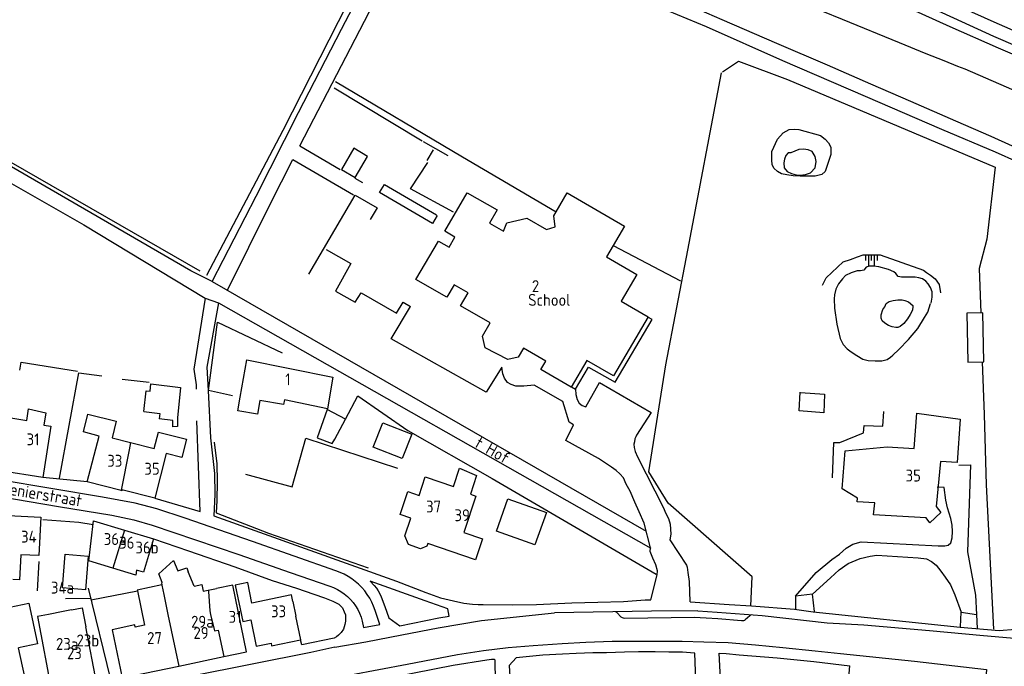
# Model space of a CAD drawing. Header units: metres. Extents: x 226218 to 240385, y 439369 to 449677.
# Tile 259 of 353: x 236286 to 236493, y 444989 to 445125. Entities that reach past the tile are written whole.
import ezdxf

# ---------------------------------------------------------------- set-up
doc = ezdxf.new("R2010")
doc.units = ezdxf.units.M
doc.header["$MEASUREMENT"] = 0
for name, color, linetype in [('DAKRAND', 4, 'Continuous'), ('DAKRAND-BYG', 4, 'Continuous'), ('FUNKTIEAAND', 253, 'Continuous'), ('HEG', 253, 'Continuous'), ('HEK', 253, 'Continuous'), ('HOOFDGEBOUW', 4, 'Continuous'), ('HUISNUMMER', 253, 'Continuous'), ('KANTVERH', 253, 'Continuous'), ('KANTWATER', 153, 'Continuous'), ('KNTONVERHARD', 253, 'Continuous'), ('MUUR', 253, 'Continuous'), ('OVLIJNOBJ', 253, 'Continuous'), ('RASTER', 253, 'Continuous'), ('STRAATNAAM', 253, 'Continuous'), ('TALUD', 253, 'Continuous'), ('TUSSENMUUR', 253, 'Continuous')]:
    doc.layers.add(name, color=color, linetype=linetype)
doc.styles.get("Standard").update_dxf_attribs({"font": 'iso.shx'})

# ---------------------------------------------------------------- blocks, each defined once
blk = doc.blocks.new('TA', base_point=(75009.5, 300012))
for p, q in [((75009.5, 300012.5), (75010, 300012.5)), ((75009.5, 300012.25), (75010.5, 300012.25)), ((75009.5, 300012), (75010, 300012)), ((75009.5, 300011.75), (75010.5, 300011.75)), ((75009.5, 300011.5), (75010, 300011.5))]:
    blk.add_line(p, q)

msp = doc.modelspace()

# ---------------------------------------------------------------- linework, layer by layer
at = {"layer": 'DAKRAND'}
for p, q in [((236411.23, 445077.53), (236409.82, 445075.09)), ((236326.11, 445005.06), (236327.84, 445005.42)), ((236284.42, 445001.52), (236288.36, 445002.34)), ((236288.36, 445002.34), (236290.18, 444993.84)), ((236343.9, 445002.69), (236344.52, 444999.63))]:
    msp.add_line(p, q, dxfattribs=at)
for points in [[(236399.2, 445084.54), (236401.52, 445088.55), (236413.57, 445081.58), (236411.23, 445077.53)], [(236397.18, 445080.86), (236399.02, 445081.43), (236398.71, 445083.7), (236399.2, 445084.54)], [(236336.92, 445044.94), (236336.42, 445042.05), (236332.34, 445042.75), (236332.84, 445045.64)], [(236462.55, 445024.38), (236459.36, 445026.36), (236459.98, 445034.34), (236468.78, 445035.23), (236474.43, 445034.82), (236475.05, 445042.25), (236484.15, 445040.99), (236483.53, 445031.94)], [(236316.4, 445006.7), (236315.7, 445008.52), (236318.81, 445011.32), (236319.73, 445009.16), (236321.59, 445009.79), (236321.88, 445008.96)], [(236316.34, 445006.19), (236311.18, 445005.11), (236311.22, 445004.92)], [(236323.13, 445005.91), (236324.76, 445006.25), (236325.05, 445004.84), (236326.11, 445005.06)], [(236311.22, 445004.92), (236312.73, 444997.71), (236310.74, 444997.29)], [(236297.38, 445000.92), (236299.62, 445001.35), (236300.36, 444997.39)]]:
    msp.add_lwpolyline(points, dxfattribs=at)
at = {"layer": 'DAKRAND-BYG'}
msp.add_line((236352.67, 445036.83), (236354.92, 445041.01), dxfattribs=at)
for points in [[(236356.96, 445091.78), (236359.59, 445096.23), (236356.71, 445097.93), (236354.08, 445093.48), (236356.96, 445091.78)], [(236489.12, 445053.05), (236488.89, 445063.34), (236485.54, 445063.27), (236485.76, 445052.98), (236489.12, 445053.05)], [(236312.58, 445042.6), (236313.07, 445046.99), (236313.92, 445046.92), (236314.05, 445048.46), (236320.3, 445047.68), (236319.67, 445041.28), (236319.67, 445039.44), (236318.63, 445039.41), (236318.66, 445040.7), (236315.78, 445041.06)], [(236312.58, 445042.6), (236315.92, 445042.18), (236315.78, 445041.06)], [(236354.92, 445041.01), (236351.06, 445043.04), (236348.99, 445037.06), (236352.17, 445035.92), (236352.67, 445036.83)], [(236366.86, 445032.72), (236360.78, 445035.11), (236362.8, 445040.25), (236368.88, 445037.86), (236366.86, 445032.72)], [(236394.76, 445014.6), (236386.66, 445017.47), (236389.08, 445024.27), (236397.17, 445021.4), (236394.76, 445014.6)], [(236300.89, 445012.25), (236300.31, 445005.16), (236295.48, 445005.55), (236296.06, 445012.64), (236300.89, 445012.25)]]:
    msp.add_lwpolyline(points, dxfattribs=at)
at = {"layer": 'HEG'}
for p, q in [((236279.27, 445098.08), (236324.32, 445072.2)), ((236308.01, 445049.43), (236313.66, 445048.76)), ((236489.16, 445041.97), (236489.62, 445027.21))]:
    msp.add_line(p, q, dxfattribs=at)
for points in [[(236294.84, 445028.58), (236298.89, 445050.77), (236303.75, 445050.12)], [(236333.96, 445029.43), (236343.74, 445026.82), (236346.6, 445037.05), (236365.86, 445030.73)], [(236327.32, 445036.16), (236327.91, 445031.64), (236327.99, 445027.91), (236327.93, 445023.89), (236327.78, 445021.31), (236338.79, 445017.05), (236359.69, 445009.78)]]:
    msp.add_lwpolyline(points, dxfattribs=at)
at = {"layer": 'HEK'}
msp.add_line((236489.62, 445027.21), (236491.17, 444996.89), dxfattribs=at)
for points in [[(236440.15, 445001.77), (236440.42, 445007.88), (236422.73, 445023.34), (236418.68, 445029.96), (236422.27, 445052.41), (236426.87, 445076.54), (236433.94, 445113.78)], [(236331.2, 445045.9), (236326.16, 445047), (236328.01, 445061.38), (236341.64, 445054.92)], [(236286.52, 445051.34), (236286.76, 445053.02), (236298.65, 445051.07)]]:
    msp.add_lwpolyline(points, dxfattribs=at)
at = {"layer": 'HOOFDGEBOUW'}
for p, q in [((236483.53, 445031.94), (236479.97, 445032.14)), ((236307.79, 445026), (236300.68, 445027.84)), ((236308.48, 445017.69), (236314.61, 445015.85)), ((236323.13, 445005.91), (236321.88, 445008.96)), ((236292.51, 445000), (236290.21, 444999.57)), ((236295.63, 445000.59), (236292.51, 445000)), ((236297.38, 445000.92), (236295.63, 445000.59)), ((236302.65, 444985.35), (236300.36, 444997.39)), ((236290.18, 444993.84), (236286.24, 444993)), ((236319.9, 444989.13), (236329.38, 444991.11))]:
    msp.add_line(p, q, dxfattribs=at)
for points in [[(236418.54, 445062.52), (236411.26, 445050.13), (236405.68, 445053.35), (236402.4, 445047.76), (236396.01, 445051.46), (236397.03, 445053.2), (236392.33, 445055.92), (236391.22, 445054.03), (236389.05, 445053.53), (236384.29, 445056), (236383.71, 445058.48), (236385.35, 445061.26), (236379.15, 445064.84), (236380.73, 445067.55), (236377.78, 445069.26), (236376.22, 445066.62), (236369.76, 445070.35), (236374.51, 445078.42), (236376.72, 445077.15), (236377.96, 445079.26), (236375.8, 445080.51), (236380.55, 445088.59), (236386.83, 445084.96), (236385.2, 445082.19), (236388.16, 445080.48), (236388.84, 445082.25), (236393.08, 445083.23), (236397.18, 445080.86)], [(236409.82, 445075.09), (236416.18, 445071.41), (236412.88, 445065.79), (236418.54, 445062.52)], [(236332.84, 445045.64), (236334.18, 445053.45), (236352.3, 445049.84), (236351.15, 445043.16), (236342.1, 445045.1), (236341.9, 445044.09), (236336.92, 445044.94)], [(236293.05, 445039.53), (236291.32, 445028.72), (236282.43, 445030.15), (236284.22, 445041.33), (236287.96, 445040.73), (236288.35, 445043.18), (236291.95, 445042.36), (236291.54, 445039.77), (236293.05, 445039.53)], [(236300.68, 445027.84), (236303.17, 445037.47), (236299.86, 445038.32), (236300.82, 445042.08), (236306.77, 445040.56), (236305.88, 445037.08), (236309.79, 445036.08)], [(236309.79, 445036.08), (236314.71, 445034.82), (236315.61, 445038.3), (236321.54, 445036.78), (236320.56, 445032.96), (236317.25, 445033.8), (236314.87, 445024.39)], [(236383.71, 445015.86), (236382.25, 445011.45), (236372.24, 445014.91), (236372.06, 445014.36), (236370.7, 445013.79), (236368.19, 445014.66), (236367.43, 445016.49), (236368.67, 445020.23), (236366.45, 445021), (236368.05, 445025.82), (236370.41, 445025), (236371.7, 445028.91), (236377.66, 445026.84), (236378.94, 445030.7), (236382.51, 445029.15), (236381.22, 445025.23), (236382.33, 445024.84), (236379.8, 445017.22), (236383.71, 445015.86)], [(236479.97, 445032.14), (236479.08, 445022.69), (236480.05, 445021.42), (236477.76, 445019.23), (236476.96, 445020.28), (236465.93, 445020.9), (236466.17, 445023.41), (236462.48, 445023.61), (236462.55, 445024.38)], [(236314.87, 445024.39), (236307.97, 445026.18), (236307.92, 445025.96), (236307.79, 445026)], [(236283.52, 445010.9), (236284.02, 445020.77), (236290.91, 445020.43), (236290.5, 445012.35), (236286.68, 445012.54), (236286.42, 445007.24), (236285.04, 445007.31)], [(236306.08, 445009.7), (236300.97, 445011.23), (236302, 445019.64), (236308.48, 445017.69)], [(236314.61, 445015.85), (236312.5, 445008.83), (236311.02, 445009.28), (236310.89, 445008.25), (236306.08, 445009.7)], [(236316.4, 445006.7), (236316.25, 445006.64), (236316.34, 445006.19)], [(236329.38, 444991.11), (236334.17, 444992.11), (236331.24, 445006.13), (236327.84, 445005.42)], [(236343.9, 445002.69), (236343.61, 445004.08), (236335.26, 445002.38), (236334.39, 445006.66), (236331.79, 445006.13), (236333.35, 444998.48), (236335.07, 444998.84), (236336.2, 444993.29), (236339.32, 444993.93), (236339.42, 444993.42), (236345.51, 444994.66)], [(236290.21, 444999.57), (236293.24, 444983.57), (236302.65, 444985.35)], [(236310.74, 444997.29), (236310.64, 444997.77), (236305.89, 444996.77), (236308, 444986.65), (236319.9, 444989.13)], [(236345.51, 444994.66), (236345.53, 444994.67), (236344.52, 444999.63)], [(236275.14, 444988.28), (236276.92, 444979.92), (236288.51, 444982.4), (236286.24, 444993)]]:
    msp.add_lwpolyline(points, dxfattribs=at)
at = {"layer": 'KANTVERH'}
for p, q in [((236485.08, 445114.61), (236510.72, 445103.49)), ((236352.55, 445110.66), (236371.05, 445099.52)), ((236364.51, 445057.91), (236368.63, 445064.71)), ((236300.68, 445027.84), (236291.32, 445028.72)), ((236412.91, 444999.42), (236411.97, 445000.36)), ((236439.9, 444999.68), (236438.94, 444998.84)), ((236428.21, 444999.32), (236413.67, 444999.16)), ((236438.2, 444998.65), (236433.23, 444999.08)), ((236347.65, 444991.95), (236322.64, 444987.01)), ((236352.7, 444993.13), (236347.65, 444991.95))]:
    msp.add_line(p, q, dxfattribs=at)
for points in [[(236326.9, 445069.96), (236336.19, 445087.86), (236345.07, 445105.47), (236354.14, 445122.92), (236361.41, 445136.99), (236367.32, 445148.4), (236329.87, 445164.29), (236330.72, 445166.12), (236370.51, 445149.3), (236379.4, 445145.55), (236389.04, 445141.4)], [(236398.78, 445166.1), (236409.85, 445161.05), (236422.5, 445155.55), (236437.79, 445148.84), (236453.86, 445141.69), (236467.25, 445135.39), (236479.81, 445129.68), (236491.22, 445124.48), (236503.67, 445119.03), (236515.78, 445113.72), (236524.91, 445109.97), (236533.64, 445105.97), (236559.44, 445094.89)], [(236397.81, 445163.75), (236408.3, 445158.82), (236423.19, 445152.37), (236438.92, 445145.41), (236455.83, 445137.71), (236473.55, 445129.6), (236491.16, 445121.5), (236506.24, 445114.94), (236515.75, 445110.9)], [(236403.63, 445158.94), (236414.9, 445154.03), (236425.71, 445149.23), (236439.06, 445143.13), (236448.83, 445138.67), (236458.41, 445134.27), (236470.96, 445128.52), (236481.97, 445123.52), (236492.14, 445119.01), (236504.55, 445113.71), (236513.77, 445109.89)], [(236345.38, 445098.47), (236370.57, 445147.09), (236371.58, 445146.68)], [(236394.45, 445139.06), (236397.41, 445137.79), (236414.52, 445130.34), (236430.75, 445123.48), (236446.82, 445116.37), (236464.19, 445108.87), (236480.22, 445101.96), (236491.48, 445097.2), (236505.57, 445090.9), (236518.97, 445085.14), (236530.18, 445080.24), (236541.29, 445075.53), (236552.51, 445070.58), (236562.28, 445066.28), (236562.97, 445065.98)], [(236435.21, 445134.92), (236442.8, 445131.84), (236459.32, 445125.03), (236471.33, 445120.17), (236476.94, 445117.87), (236480.71, 445116.36), (236483.59, 445115.16), (236485.08, 445114.61)], [(236429.24, 445127.05), (236434.03, 445125.01), (236445.54, 445120), (236456.16, 445115.45), (236465.29, 445111.49), (236473.68, 445107.79), (236483.15, 445103.69), (236490.55, 445100.49), (236499.58, 445096.43), (236508.46, 445092.58), (236516.59, 445089.08), (236523.44, 445086.27), (236531.38, 445082.72), (236542.69, 445077.87), (236555.49, 445072.31), (236564.23, 445068.56)], [(236330.17, 445068.08), (236339.13, 445086.2), (236343.89, 445095.55), (236356.61, 445088.14)], [(236377.66, 445084.49), (236368.63, 445089.39), (236372.23, 445094.95)], [(236374.23, 445083.81), (236373.23, 445082.12), (236362.07, 445088.62), (236363.12, 445090.35), (236374.08, 445083.91)], [(236350.86, 445076.68), (236356.07, 445073.73), (236352.87, 445067.88), (236356.98, 445065.58), (236358.23, 445067.56), (236365.67, 445063.27), (236367.06, 445065.6), (236368.63, 445064.71)], [(236325.48, 445066.41), (236323.08, 445051.54), (236323.55, 445048.25), (236323.58, 445047.31)], [(236328.26, 445065.42), (236325.82, 445051.93), (236326.11, 445047), (236326.6, 445037.1), (236327.38, 445029.57), (236327.48, 445025.2), (236327.29, 445020.67), (236365.63, 445006.97), (236371.8, 445004.57), (236374.92, 445003.47), (236377.61, 445002.86), (236379.79, 445002.36), (236381.63, 445002.11), (236382.82, 445002.1), (236383.86, 445002.05), (236389.97, 445001.98), (236395.09, 445002.06), (236402.55, 445002.44), (236407.96, 445002.57), (236413.38, 445002.7), (236417.95, 445003.03), (236419.14, 445003.03)], [(236403.28, 445047.29), (236406.03, 445051.96), (236411.64, 445048.81), (236419.38, 445061.96), (236418.52, 445062.46)], [(236419.14, 445003.03), (236420.45, 445008.29), (236420.5, 445009.14), (236420.16, 445010.43), (236419.57, 445011.82), (236418.98, 445013.22), (236419.08, 445013.96), (236417.7, 445019.13), (236416.67, 445021.57), (236415.78, 445023.56), (236414.79, 445025.85), (236413.95, 445027.34), (236413.36, 445028.69), (236412.62, 445029.53), (236411.83, 445030.23), (236410.88, 445030.93), (236408.11, 445032.73), (236401.26, 445036.53), (236402.86, 445039.8), (236401.97, 445040.4), (236400.59, 445044.72), (236394.59, 445048.17), (236392.45, 445047.93), (236390.76, 445047.94), (236389.77, 445048.29), (236388.98, 445048.69), (236388.33, 445049.63), (236388.04, 445050.53), (236387.89, 445051.42), (236387.8, 445051.97), (236384.5, 445046.66), (236364.51, 445057.91)], [(236352.93, 445009.12), (236335.37, 445015.28), (236321.22, 445020.2), (236315.29, 445022.15), (236310.71, 445023.34), (236303.85, 445024.59), (236282.11, 445028.27), (236265.19, 445031.06), (236262.29, 445031.84), (236256.48, 445033.31), (236250.22, 445035.37), (236244.68, 445037.58), (236239.77, 445039.91), (236220.22, 445050.21)], [(236402.42, 445047.81), (236403.28, 445047.29), (236403.38, 445046.16), (236403.67, 445045.16), (236404.07, 445044.37), (236404.66, 445043.87), (236405.46, 445043.57), (236408.3, 445048.68), (236419.17, 445042.43), (236416.12, 445037.62), (236415.97, 445037.32), (236415.77, 445036.88), (236415.67, 445036.28), (236415.57, 445035.73), (236415.61, 445035.04), (236415.81, 445034.24), (236416.35, 445033.1), (236421.79, 445022.35)], [(236218.61, 445047.07), (236234.8, 445038.6), (236240.09, 445035.88), (236246.36, 445033.19), (236251.94, 445031.13), (236256.27, 445029.76), (236261.62, 445028.45), (236272.78, 445026.34), (236294.61, 445022.66), (236305.84, 445020.81), (236310.46, 445019.83), (236314.3, 445018.76), (236332.55, 445012.56), (236343.32, 445008.81), (236351.62, 445005.92)], [(236314.87, 445024.39), (236324.42, 445021.58), (236323.69, 445040.69)], [(236483.87, 445031.35), (236486.3, 445031.39), (236485.7, 445013.11), (236487.36, 445004.01), (236487.55, 444999.95)], [(236449.5, 445003.83), (236453.89, 445008.78), (236457.18, 445011.51), (236458.77, 445012.65), (236460.17, 445013.88), (236461.56, 445014.77), (236463.3, 445015.22), (236479.49, 445014.37), (236480.14, 445014.37), (236480.93, 445014.41), (236481.58, 445014.56), (236482.18, 445015.06), (236482.43, 445016.1), (236482.53, 445017.39), (236482.44, 445018.73), (236482.14, 445020.17), (236481.5, 445022.36), (236481.11, 445024), (236480.77, 445026.64), (236479.28, 445026.69)], [(236421.79, 445022.35), (236422.08, 445021.7), (236422.43, 445020.91), (236422.82, 445020.16), (236423.17, 445018.97), (236423.26, 445017.87), (236423.31, 445016.83), (236423.11, 445015.69), (236426.62, 445010.36), (236426.77, 445009.91), (236426.91, 445008.77), (236427.2, 445006.88), (236427.29, 445002.61)], [(236427.39, 445002.61), (236435.58, 445002.09), (236440.25, 445001.82), (236449.3, 445001.1), (236453.27, 445000.54), (236484.11, 444997.31), (236492.36, 444996.59), (236495.74, 444996.88), (236501.64, 444996.32), (236512.47, 444995.34), (236517.24, 444994.97), (236520.17, 444995.06), (236522.66, 444995.35), (236525.54, 444995.99), (236527.98, 444996.78), (236530.22, 444997.77), (236532.76, 444999.1), (236535.45, 445000.98), (236537.64, 445002.76), (236541.23, 445006.92), (236544.22, 445010.79), (236550.3, 445020.44)], [(236291.36, 445019.96), (236298.91, 445019.4), (236301.9, 445018.85)], [(236314.61, 445015.85), (236321.96, 445013.38), (236331.68, 445009.99), (236339.53, 445007.14), (236344.66, 445005.53), (236348.32, 445004.21), (236350.54, 445003.47), (236352.31, 445002.78), (236353.54, 445002.16), (236354.32, 445001.35), (236354.7, 445000.55), (236354.93, 444999.9), (236354.97, 444999.15), (236354.96, 444998.55), (236354.84, 444997.86), (236354.52, 444996.87), (236354.06, 444996.18), (236353.5, 444995.65), (236353.05, 444995.26), (236352.54, 444995.02), (236345.76, 444993.6), (236345.51, 444994.66)], [(236453.08, 445004.22), (236456.87, 445007.68), (236458.71, 445009.37), (236460.6, 445010.7), (236463.09, 445011.74), (236465.23, 445012.23), (236466.62, 445012.42), (236475.31, 445011.9), (236477.05, 445011.64), (236478.14, 445011.09), (236479.08, 445010.3), (236480.07, 445009.1), (236481.01, 445007.81), (236482.1, 445006.21), (236482.99, 445004.12), (236484.37, 445000.44)], [(236361.15, 445000.84), (236360.84, 445001.72), (236360.46, 445002.57), (236360.03, 445003.4), (236359.53, 445004.19), (236358.98, 445004.94), (236358.37, 445005.64), (236357.71, 445006.31), (236357.01, 445006.92), (236356.27, 445007.47), (236355.48, 445007.98), (236354.66, 445008.42), (236353.81, 445008.8), (236352.93, 445009.12)], [(236351.62, 445005.92), (236352.44, 445005.62), (236353.23, 445005.25), (236353.98, 445004.81), (236354.7, 445004.31), (236355.37, 445003.76), (236355.99, 445003.14), (236356.56, 445002.48), (236357.07, 445001.77), (236357.52, 445001.03), (236357.9, 445000.24), (236358.22, 444999.43), (236358.46, 444998.59)], [(236362.42, 445003.69), (236363.2, 445001.64), (236364.04, 444999.3), (236366.39, 444997.6), (236374.56, 444999.24), (236376.76, 444999.61), (236376.46, 445001.19), (236371.72, 445002.82), (236360.15, 445006.99), (236360.99, 445006.05)], [(236360.99, 445006.05), (236361.43, 445005.51), (236361.82, 445004.93), (236362.15, 445004.33), (236362.42, 445003.69)], [(236453.52, 445000.59), (236453.08, 445004.22), (236449.5, 445003.83), (236449.54, 445001.1)], [(236352.7, 444993.13), (236359.25, 444994.23), (236366.8, 444995.68), (236374.44, 444997.18), (236383.51, 444998.74), (236398.85, 445000.35)], [(236358.46, 444998.59), (236358.7, 444997.25), (236362.14, 444997.9), (236361.15, 445000.84)], [(236429.02, 445000.71), (236419.24, 445000.65), (236398.85, 445000.35)], [(236411.97, 445000.36), (236411.86, 445000.46), (236411.73, 445000.54)], [(236429.02, 445000.71), (236433.05, 445000.45), (236442.54, 444999.73), (236456.19, 444998.24), (236463.89, 444997.77), (236477.7, 444996.64), (236489.03, 444995.56), (236511.68, 444993.6), (236515.25, 444993.29), (236518.93, 444993.13), (236521.11, 444993.22), (236523.25, 444993.46), (236524.89, 444993.71), (236526.09, 444994.1), (236527.68, 444994.69), (236528.82, 444995.09), (236530.02, 444995.58), (236530.91, 444995.92), (236532.1, 444996.42), (236533.25, 444997.06), (236534.39, 444997.8), (236535.84, 444998.74), (236537.28, 444999.83), (236537.48, 445000)], [(236440.29, 444999.9), (236440.08, 444999.81), (236439.9, 444999.68)], [(236484.18, 444997.41), (236484.37, 445000.44), (236487.56, 444999.95), (236487.69, 444997.05)], [(236413.67, 444999.16), (236413.4, 444999.19), (236413.14, 444999.28), (236412.91, 444999.42)], [(236433.23, 444999.08), (236430.72, 444999.22), (236428.21, 444999.32)], [(236438.94, 444998.84), (236438.78, 444998.73), (236438.6, 444998.66), (236438.4, 444998.63), (236438.2, 444998.65)], [(236355.99, 444987.28), (236367.92, 444989.53), (236378.46, 444991.58), (236383.93, 444992.41), (236389.1, 444993.04), (236394.37, 444993.47), (236400.48, 444993.9), (236405.45, 444994.18), (236411.02, 444994.36), (236415.89, 444994.35), (236421, 444994.38), (236425.72, 444994.37), (236430.24, 444994.25), (236435.36, 444994.09), (236441.12, 444993.57), (236446.89, 444993.01), (236453.69, 444992.34), (236459.01, 444991.78), (236474.5, 444990.19), (236489.65, 444988.4), (236489.17, 444982.38)], [(236428.7, 444980.32), (236428.91, 444980.35), (236428.51, 444988.07), (236428.34, 444991.86), (236427.43, 444991.93), (236425.78, 444992.03), (236422.93, 444992.08), (236420, 444992.11), (236416.56, 444992.11), (236413.57, 444992.05), (236409.78, 444991.93), (236406.9, 444991.9), (236403.46, 444991.78), (236400.58, 444991.63), (236396.44, 444991.43), (236390.83, 444990.83), (236389.32, 444989.26), (236390.02, 444977.82)], [(236429.42, 444969.19), (236434.69, 444969.34), (236433.45, 444991.82), (236434.94, 444991.74), (236437.7, 444991.52), (236445.65, 444990.83), (236453.37, 444990.06), (236460.97, 444989.2)], [(236384.63, 444990.35), (236377.54, 444989.27), (236365.07, 444986.82), (236359.36, 444985.55), (236340.37, 444981.79)], [(236387.98, 444953.13), (236387.72, 444961.17), (236386.44, 444985.96), (236386.39, 444990.34), (236386.27, 444990.49), (236386.04, 444990.52), (236385.6, 444990.49), (236384.63, 444990.35)]]:
    msp.add_lwpolyline(points, dxfattribs=at)
at = {"layer": 'KANTWATER'}
for points in [[(236453.87, 445095.13), (236453.67, 445096.23), (236453.03, 445097.22), (236452.18, 445097.62), (236451.24, 445097.72), (236450.2, 445097.68), (236448.56, 445096.99), (236448.16, 445096.94), (236448.01, 445096.94), (236447.51, 445096.4), (236447.21, 445095.65), (236447.06, 445094.86), (236447.15, 445093.81), (236447.75, 445093.07), (236448.69, 445092.66), (236449.68, 445092.36), (236450.43, 445092.31), (236451.62, 445092.41), (236452.67, 445092.8), (236453.66, 445093.79), (236453.87, 445095.13)], [(236478.02, 445065.35), (236478.22, 445066.64), (236478.22, 445067.73), (236477.88, 445068.68), (236477.43, 445069.47), (236476.94, 445070.02), (236476.24, 445070.52), (236475.45, 445070.72), (236474.7, 445070.82), (236474.06, 445070.88), (236472.77, 445070.88), (236471.77, 445070.88), (236471.08, 445070.98), (236470.58, 445071.63), (236470.19, 445071.98), (236469.05, 445072.43), (236467.01, 445073.03), (236465.97, 445073.14), (236465.02, 445073.14), (236464.38, 445072.94), (236463.88, 445072.35), (236463.18, 445072.2), (236462.49, 445072.15), (236461.24, 445071.76), (236460, 445071.17), (236459.4, 445070.47), (236458.55, 445069.43), (236458, 445068.29), (236457.75, 445067.1), (236457.65, 445066.26), (236457.74, 445064.32), (236458.23, 445060.94)], [(236474.19, 445064.91), (236474.19, 445064.71), (236474.14, 445063.92), (236473.59, 445063.03), (236473.04, 445062.09), (236472.29, 445061.14), (236471.54, 445060.5), (236471.05, 445060.3), (236470.6, 445060.3), (236469.85, 445060.41), (236469.06, 445060.71), (236468.27, 445061.16), (236467.77, 445061.65), (236467.52, 445062.2), (236467.53, 445062.9), (236467.88, 445064.04), (236468.28, 445064.58), (236468.58, 445065.28), (236469.22, 445065.72), (236470.02, 445065.92), (236471.01, 445066.07), (236471.91, 445066.06), (236472.5, 445065.96), (236473.3, 445065.66), (236474.19, 445064.91)], [(236458.23, 445060.94), (236458.92, 445057.96), (236459.56, 445056.71), (236460.4, 445055.77), (236461.24, 445055.17), (236462.38, 445054.37), (236463.67, 445053.62), (236464.81, 445053.32), (236466.25, 445053.26), (236467.64, 445053.26), (236468.79, 445053.55), (236469.48, 445054.05), (236469.98, 445054.44), (236471.23, 445055.63), (236473.27, 445057.76), (236475.27, 445060.04), (236476.67, 445062.37), (236477.32, 445063.46), (236477.92, 445065.3)], [(236450.58, 445046.6), (236455.6, 445046.29), (236455.48, 445042.37), (236450.32, 445042.73), (236450.48, 445046.66)]]:
    msp.add_lwpolyline(points, dxfattribs=at)
at = {"layer": 'KNTONVERHARD'}
for p, q in [((236326.9, 445069.96), (236418.15, 445017.45)), ((236328.26, 445065.42), (236419.1, 445013.89))]:
    msp.add_line(p, q, dxfattribs=at)
for points in [[(236326.9, 445069.96), (236322.43, 445072.19), (236279.01, 445097.34), (236268.55, 445103.18), (236257.2, 445109.79), (236257.21, 445110.24), (236257.23, 445111.38), (236257.27, 445112.87), (236257.4, 445114.51), (236257.67, 445115.75), (236258.32, 445117.87), (236261.2, 445124.52)], [(236283.8, 445091.07), (236299.96, 445081.87), (236325.48, 445066.41), (236328.26, 445065.42)]]:
    msp.add_lwpolyline(points, dxfattribs=at)
at = {"layer": 'MUUR'}
for p, q in [((236371.24, 445099.32), (236376.45, 445096.42)), ((236345.38, 445098.47), (236353.83, 445093.47)), ((236372.08, 445095.39), (236373.43, 445097.63)), ((236356.9, 445091.67), (236358.49, 445090.72))]:
    msp.add_line(p, q, dxfattribs=at)
for points in [[(236347.21, 445071.47), (236357, 445088.09), (236361.61, 445085.44), (236360.16, 445082.96)], [(236457.33, 445028.65), (236457.6, 445036.1), (236458.84, 445036.1), (236463.82, 445038.17), (236463.97, 445039.71), (236467.89, 445039.55), (236468.11, 445042.63)]]:
    msp.add_lwpolyline(points, dxfattribs=at)
at = {"layer": 'OVLIJNOBJ'}
msp.add_line((236411.23, 445077.53), (236425.36, 445070.09), dxfattribs=at)
for points in [[(236352.86, 445111.95), (236379.54, 445096.16), (236399.2, 445084.54)], [(236455.17, 445069.15), (236455.97, 445070.73), (236459.56, 445074.05), (236461.05, 445074.59), (236462.54, 445075.14), (236463.74, 445075.53), (236465.33, 445075.57), (236467.31, 445075.52), (236476.45, 445072.31), (236477.04, 445071.86), (236477.93, 445071.26), (236478.88, 445070.51), (236479.72, 445069.27), (236480.01, 445067.53)]]:
    msp.add_lwpolyline(points, dxfattribs=at)
at = {"layer": 'RASTER'}
for p, q in [((236488.77, 445053.04), (236489.16, 445041.97)), ((236290.2, 445004.92), (236290.58, 445011.07)), ((236300.85, 445005.53), (236305.56, 444986.29)), ((236301.49, 445003.03), (236311.22, 445004.92)), ((236296.13, 445003.3), (236301.35, 445003.43)), ((236460.39, 444983.01), (236460.97, 444989.2))]:
    msp.add_line(p, q, dxfattribs=at)
for points in [[(236219.11, 445205.53), (236258.64, 445190.71), (236296.61, 445176.12), (236329.63, 445162.43), (236365.06, 445147.4), (236341.75, 445101.66), (236325.74, 445071.18)], [(236434.19, 445113.98), (236437.57, 445116.26), (236447.85, 445112.35), (236491.46, 445093.93), (236489.77, 445078.83), (236488.11, 445072.68), (236488.48, 445063.33)], [(236444.53, 445097.25), (236445.73, 445099.83), (236446.93, 445101.17), (236448.22, 445101.86), (236449.31, 445101.91), (236450.21, 445101.9), (236454.77, 445100.6), (236455.77, 445099.85), (236456.46, 445099.05), (236456.95, 445098.16), (236456.95, 445097.16), (236456.95, 445096.62), (236455.74, 445093.04), (236455.05, 445092.4), (236453.65, 445092.1), (236452.06, 445092.06), (236450.52, 445092.07), (236449.03, 445092.17), (236447.69, 445092.37), (236446.6, 445092.58), (236445.71, 445093.07), (236444.96, 445093.77), (236444.62, 445094.52), (236444.52, 445095.46), (236444.53, 445096.26), (236444.58, 445097.15)], [(236354.92, 445041.01), (236357.56, 445045.91), (236368.02, 445038.62), (236385.78, 445028.53), (236420.25, 445008.44)]]:
    msp.add_lwpolyline(points, dxfattribs=at)
at = {"layer": 'TUSSENMUUR'}
for p, q in [((236308.48, 445017.69), (236306.08, 445009.7)), ((236316.34, 445006.19), (236316.35, 445006.16)), ((236316.35, 445006.16), (236316.77, 445004.15)), ((236316.77, 445004.15), (236317.63, 445000)), ((236317.63, 445000), (236319.9, 444989.13)), ((236326.43, 445000.74), (236326.6, 445000))]:
    msp.add_line(p, q, dxfattribs=at)
for points in [[(236309.79, 445036.08), (236309.49, 445034.57), (236307.8, 445026.09), (236307.79, 445026)], [(236326.11, 445005.06), (236326.12, 445004.8), (236326.43, 445000.75), (236326.43, 445000.74)], [(236326.6, 445000), (236327.42, 444996.55), (236328.21, 444996.67), (236329.38, 444991.11)]]:
    msp.add_lwpolyline(points, dxfattribs=at)

# ---------------------------------------------------------------- block references
at = {"layer": 'TALUD', "xscale": 2.39, "yscale": 2.39, "rotation": 270}
msp.add_blockref('TA', (236465.46, 445075.57), dxfattribs=at)

# ---------------------------------------------------------------- texts
at = {"layer": 'FUNKTIEAAND'}
msp.add_text('School', height=2.5, dxfattribs=at).set_placement((236393.33, 445064.82))
at = {"layer": 'HUISNUMMER'}
for s, p in [('2', (236394.13, 445067.71)), ('1', (236342.28, 445048.12)), ('31', (236287.92, 445035.52)), ('33', (236304.89, 445031.02)), ('35', (236312.67, 445029.34)), ('35', (236472.67, 445027.91)), ('37', (236371.88, 445021.4)), ('39', (236377.85, 445019.57)), ('34', (236286.76, 445015.07)), ('36a', (236304.14, 445014.57)), ('36', (236307.38, 445013.8)), ('36b', (236310.79, 445012.79)), ('34a', (236293.04, 445004.36)), ('33', (236339.3, 444999.38)), ('29a', (236322.49, 444997.2)), ('31', (236330.39, 444998.22)), ('23b', (236298.41, 444993.27)), ('27', (236313.25, 444993.78)), ('29', (236322.99, 444994.84)), ('23a', (236294.1, 444992.54)), ('23', (236296.42, 444990.58))]:
    msp.add_text(s, height=2.5, dxfattribs=at).set_placement(p)
at = {"layer": 'STRAATNAAM'}
for s, rotation, p in [('t Hof', 330.1769, (236381.96, 445035.26)), ('Rentenierstraat', 350.6697, (236278.08, 445026.12))]:
    msp.add_text(s, height=2.5, rotation=rotation, dxfattribs=at).set_placement(p)

doc.saveas('drawing.dxf')
